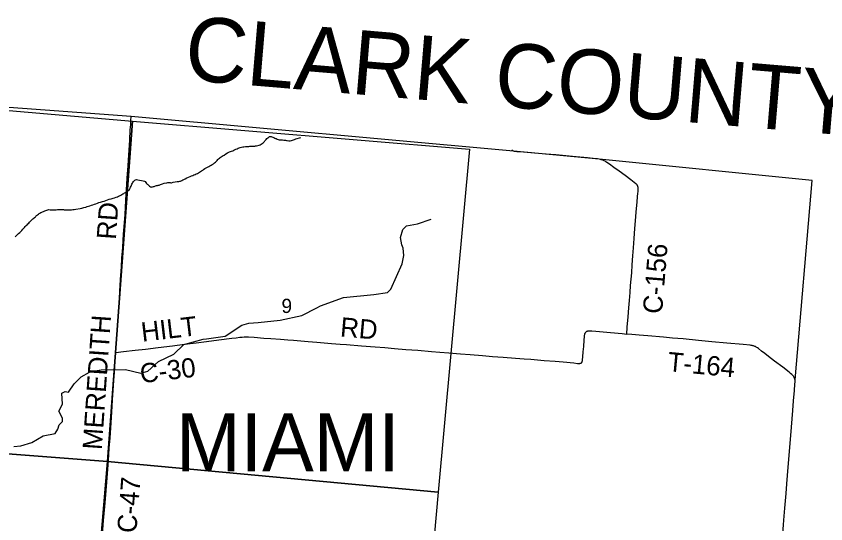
# Model space of a CAD drawing. Extents: x 1410790 to 1770854, y 448063 to 770588.
# Drawn here: x 1583330 to 1595915, y 661247 to 669135 of the extents above; entities that cross this region are included whole.
import ezdxf

# ---------------------------------------------------------------- set-up
doc = ezdxf.new("R2010")
doc.units = 0
for name, color, linetype in [('GM_X_Adjacent_County', 7, 'Continuous'), ('GM_X_Adjacent_County_Text', 7, 'Continuous'), ('GM_X_County', 7, 'Continuous'), ('GM_X_County_Road', 7, 'Continuous'), ('GM_X_County_Road_Text', 7, 'Continuous'), ('GM_X_Minor_River', 7, 'Continuous'), ('GM_X_Section', 7, 'Continuous'), ('GM_X_Section_Text', 7, 'Continuous'), ('GM_X_Township', 7, 'Continuous'), ('GM_X_Township_Road', 7, 'Continuous'), ('GM_X_Township_Road_Text', 7, 'Continuous'), ('GM_X_Township_Text', 7, 'Continuous')]:
    doc.layers.add(name, color=color, linetype=linetype)

msp = doc.modelspace()

# ---------------------------------------------------------------- linework, layer by layer
at = {"layer": 'GM_X_Adjacent_County'}
msp.add_lwpolyline([(1595257, 661229), (1595263, 661304), (1595277, 661490), (1595297, 661719), (1595309, 661866), (1595319, 661997), (1595381, 662748), (1595402, 663010), (1595412, 663157), (1595426, 663320), (1595434, 663418), (1595436, 663451), (1595436, 663458), (1595437, 663467), (1595437, 663472), (1595438, 663478), (1595438, 663482), (1595705, 666584), (1592391, 666912), (1591062, 667038), (1585119, 667576), (1582933, 667735)], dxfattribs=at)
at = {"layer": 'GM_X_County'}
msp.add_lwpolyline([(1595257, 661229), (1595263, 661304), (1595277, 661490), (1595297, 661719), (1595309, 661866), (1595319, 661997), (1595381, 662748), (1595402, 663010), (1595412, 663157), (1595426, 663320), (1595434, 663418), (1595436, 663451), (1595436, 663458), (1595437, 663467), (1595437, 663472), (1595438, 663478), (1595438, 663482), (1595705, 666584), (1592391, 666912), (1591062, 667038), (1585119, 667576), (1582933, 667735)], dxfattribs=at)
at = {"layer": 'GM_X_County_Road'}
for points in [[(1584878, 663908), (1584880, 663945), (1584886, 664014), (1584895, 664131), (1584905, 664298), (1584914, 664422), (1584925, 664584), (1584935, 664738), (1584942, 664867), (1584947, 664949), (1584953, 665044), (1584966, 665240), (1584975, 665375), (1584979, 665433), (1584982, 665476), (1584986, 665548), (1584992, 665649), (1585000, 665750), (1585004, 665806), (1585013, 665930), (1585022, 666055), (1585035, 666269), (1585042, 666375), (1585050, 666513), (1585057, 666621), (1585069, 666807), (1585075, 666899), (1585095, 667210), (1585104, 667370), (1585110, 667453), (1585114, 667514), (1585119, 667576)], [(1592392, 666912), (1592365, 666916), (1592339, 666920), (1592209, 666933), (1591979, 666955), (1591717, 666979), (1591570, 666992), (1591389, 667006), (1591160, 667025), (1591119, 667028), (1591102, 667030), (1591078, 667034), (1591062, 667038), (1591054, 667041), (1591046, 667045), (1591039, 667052), (1591035, 667058)], [(1592822, 664196), (1592829, 664304), (1592841, 664464), (1592852, 664605), (1592862, 664716), (1592873, 664843), (1592881, 664948), (1592897, 665147), (1592906, 665271), (1592916, 665412), (1592925, 665533), (1592936, 665680), (1592948, 665834), (1592957, 665954), (1592968, 666088), (1592981, 666252), (1592989, 666330), (1592994, 666385), (1592996, 666408), (1592997, 666429), (1592998, 666448), (1592998, 666458), (1592998, 666467), (1592997, 666476), (1592995, 666484), (1592994, 666488), (1592993, 666492), (1592992, 666496), (1592990, 666500), (1592987, 666505), (1592984, 666510), (1592980, 666515), (1592976, 666520), (1592970, 666526), (1592964, 666532), (1592886, 666590), (1592794, 666659), (1592701, 666725), (1592620, 666785), (1592551, 666835), (1592529, 666851), (1592508, 666866), (1592496, 666873), (1592484, 666880), (1592472, 666886), (1592461, 666891), (1592448, 666896), (1592436, 666901), (1592425, 666904), (1592413, 666908), (1592392, 666912)], [(1584878, 663908), (1584996, 663922), (1585178, 663944), (1585341, 663963), (1585539, 663988), (1585761, 664014), (1585946, 664037), (1586130, 664060), (1586286, 664081), (1586478, 664104), (1586680, 664130), (1586748, 664139), (1586807, 664145), (1586845, 664148), (1586873, 664150), (1586893, 664151), (1586916, 664151), (1586942, 664151), (1587031, 664145), (1587178, 664134), (1587289, 664125), (1587439, 664114), (1587554, 664106), (1587642, 664099), (1587756, 664089), (1587867, 664080), (1588005, 664070), (1588230, 664051), (1588364, 664041), (1588462, 664033), (1588700, 664013), (1588909, 663996), (1589060, 663985), (1589210, 663972), (1589389, 663958), (1589572, 663943), (1589785, 663926), (1589916, 663915), (1590053, 663904), (1590236, 663889), (1590386, 663877), (1590576, 663861), (1590732, 663848), (1590902, 663834), (1591089, 663820), (1591226, 663810), (1591331, 663803), (1591539, 663787), (1591706, 663774), (1591833, 663762), (1592000, 663746), (1592055, 663740), (1592066, 663739), (1592077, 663739), (1592085, 663739), (1592093, 663740), (1592098, 663741), (1592102, 663742), (1592106, 663743), (1592110, 663745), (1592113, 663747), (1592116, 663748), (1592119, 663750), (1592121, 663753), (1592123, 663756), (1592125, 663758), (1592126, 663761), (1592128, 663765), (1592129, 663769), (1592130, 663773), (1592131, 663779), (1592132, 663786), (1592133, 663794), (1592138, 663843), (1592144, 663918), (1592151, 664003), (1592159, 664101), (1592163, 664157), (1592164, 664173), (1592165, 664179), (1592167, 664187), (1592168, 664195), (1592170, 664202), (1592172, 664208), (1592174, 664212), (1592177, 664216), (1592181, 664222), (1592185, 664227), (1592189, 664231), (1592193, 664234), (1592197, 664237), (1592202, 664240), (1592206, 664242), (1592211, 664243), (1592216, 664245), (1592222, 664245), (1592228, 664246), (1592233, 664246), (1592239, 664247), (1592246, 664246), (1592255, 664246), (1592280, 664244), (1592338, 664238), (1592567, 664218), (1592747, 664202), (1592822, 664196)], [(1584661, 660955), (1584671, 661085), (1584689, 661298), (1584708, 661517), (1584722, 661697), (1584739, 661896), (1584763, 662230), (1584778, 662423), (1584789, 662583), (1584805, 662815), (1584815, 662981), (1584829, 663173), (1584840, 663317), (1584850, 663474), (1584857, 663598), (1584870, 663801), (1584878, 663908)]]:
    msp.add_lwpolyline(points, dxfattribs=at)
at = {"layer": 'GM_X_Minor_River'}
for points in [[(1586324, 666801), (1586342, 666811), (1586360, 666821), (1586377, 666831), (1586395, 666843), (1586415, 666856), (1586427, 666866), (1586454, 666892), (1586464, 666906), (1586476, 666918), (1586490, 666930), (1586502, 666939), (1586516, 666949), (1586531, 666959), (1586545, 666971), (1586561, 666977), (1586587, 666996), (1586615, 667014), (1586646, 667026), (1586678, 667037), (1586696, 667045), (1586712, 667053), (1586726, 667059), (1586744, 667068), (1586763, 667074), (1586781, 667082), (1586797, 667088), (1586813, 667096), (1586831, 667099), (1586851, 667103), (1586871, 667107), (1586893, 667108), (1586907, 667110), (1586919, 667110), (1586937, 667112), (1586949, 667112), (1586961, 667114), (1586973, 667113), (1586986, 667113), (1586998, 667115), (1587010, 667115), (1587024, 667115), (1587040, 667116), (1587050, 667118), (1587068, 667120), (1587086, 667126), (1587106, 667129), (1587124, 667137), (1587140, 667147), (1587154, 667157), (1587169, 667169), (1587179, 667177), (1587191, 667190), (1587197, 667200), (1587207, 667210), (1587217, 667220), (1587226, 667234), (1587240, 667244), (1587250, 667250), (1587268, 667264), (1587284, 667265), (1587294, 667263), (1587306, 667261), (1587318, 667255), (1587336, 667249), (1587348, 667240), (1587360, 667236), (1587370, 667232), (1587388, 667222), (1587400, 667218), (1587416, 667213), (1587440, 667213), (1587468, 667211), (1587492, 667208), (1587514, 667206), (1587532, 667202), (1587542, 667201), (1587568, 667197), (1587578, 667199), (1587590, 667199), (1587608, 667203), (1587624, 667208), (1587642, 667214), (1587658, 667220), (1587677, 667230), (1587757, 667252)], [(1584641, 666243), (1584673, 666253), (1584698, 666263), (1584722, 666270), (1584748, 666280), (1584776, 666290), (1584808, 666297), (1584836, 666305), (1584861, 666313), (1584885, 666322), (1584905, 666330), (1584923, 666336), (1584937, 666344), (1584957, 666353), (1584973, 666363), (1584990, 666373), (1585004, 666381), (1585016, 666389), (1585028, 666397), (1585038, 666406), (1585050, 666412), (1585060, 666420), (1585070, 666426), (1585089, 666440), (1585095, 666450), (1585101, 666464), (1585107, 666480), (1585115, 666496), (1585122, 666510), (1585128, 666524), (1585136, 666540), (1585144, 666551), (1585154, 666567), (1585163, 666577), (1585175, 666587), (1585187, 666593), (1585201, 666595), (1585219, 666591), (1585245, 666586), (1585277, 666582), (1585303, 666575), (1585323, 666569), (1585337, 666565), (1585345, 666549), (1585355, 666536), (1585366, 666526), (1585376, 666520), (1585390, 666506), (1585402, 666496), (1585420, 666485), (1585430, 666479), (1585440, 666481), (1585450, 666481), (1585466, 666487), (1585476, 666490), (1585486, 666494), (1585498, 666498), (1585510, 666502), (1585525, 666504), (1585535, 666508), (1585553, 666511), (1585571, 666519), (1585587, 666525), (1585607, 666531), (1585629, 666538), (1585673, 666544), (1585687, 666548), (1585709, 666549), (1585722, 666549), (1585734, 666547), (1585744, 666547), (1585770, 666554), (1585802, 666560), (1585834, 666564), (1585858, 666567), (1585874, 666571), (1585884, 666573), (1585894, 666577), (1585904, 666583), (1585918, 666590), (1585937, 666598), (1585955, 666606), (1585983, 666622), (1586009, 666631), (1586033, 666643), (1586056, 666653), (1586074, 666659), (1586092, 666668), (1586110, 666676), (1586128, 666684), (1586146, 666692), (1586162, 666699), (1586179, 666709), (1586195, 666723), (1586213, 666731), (1586229, 666743), (1586243, 666754), (1586264, 666766), (1586284, 666780), (1586302, 666790), (1586324, 666801)], [(1583317, 665708), (1583336, 665726), (1583352, 665742), (1583368, 665758), (1583386, 665776), (1583403, 665791), (1583417, 665807), (1583433, 665823), (1583445, 665835), (1583462, 665853), (1583472, 665865), (1583486, 665881), (1583500, 665894), (1583512, 665908), (1583527, 665920), (1583539, 665934), (1583553, 665948), (1583569, 665966), (1583590, 665984), (1583604, 665995), (1583616, 666007), (1583630, 666015), (1583638, 666025), (1583648, 666037), (1583663, 666049), (1583677, 666061), (1583689, 666068), (1583699, 666074), (1583713, 666084), (1583729, 666092), (1583765, 666107), (1583776, 666111), (1583792, 666117), (1583806, 666123), (1583822, 666127), (1583840, 666133), (1583860, 666128), (1583880, 666128), (1583898, 666128), (1583914, 666125), (1583928, 666125), (1583944, 666127), (1583954, 666127), (1583970, 666129), (1583992, 666130), (1584012, 666130), (1584030, 666130), (1584048, 666130), (1584064, 666129), (1584078, 666127), (1584092, 666127), (1584115, 666127), (1584125, 666124), (1584141, 666124), (1584153, 666126), (1584169, 666126), (1584191, 666127), (1584211, 666129), (1584233, 666131), (1584257, 666135), (1584325, 666148), (1584351, 666153), (1584380, 666163), (1584412, 666168), (1584434, 666176), (1584456, 666182), (1584476, 666190), (1584500, 666197), (1584522, 666203), (1584545, 666213), (1584569, 666220), (1584593, 666230), (1584617, 666238), (1584641, 666243)], [(1583296, 662451), (1583402, 662459), (1583575, 662511), (1583751, 662612), (1583934, 662653), (1583980, 662720), (1583999, 662784), (1584050, 662835), (1584049, 662889), (1583995, 662999), (1584051, 663108), (1584038, 663275), (1584091, 663304), (1584143, 663293), (1584229, 663420), (1584339, 663532), (1584471, 663606), (1584523, 663621), (1584650, 663642), (1585029, 663645), (1585266, 663590), (1585379, 663621), (1585544, 663767), (1585782, 663882), (1585935, 664034), (1586235, 664116), (1586287, 664121), (1586577, 664162), (1586840, 664333), (1586949, 664367), (1587091, 664376), (1587433, 664409), (1587771, 664485), (1588003, 664601), (1588062, 664635), (1588419, 664765), (1588888, 664808), (1589101, 664841), (1589156, 664894), (1589332, 665288), (1589354, 665416), (1589343, 665531), (1589327, 665581), (1589305, 665694), (1589338, 665820), (1589399, 665877), (1589570, 665910), (1589778, 665982)]]:
    msp.add_lwpolyline(points, dxfattribs=at)
at = {"layer": 'GM_X_Section'}
for points in [[(1585137, 667504), (1584751, 662215), (1579291, 662633), (1579787, 667962)], [(1590374, 667066), (1589887, 661740), (1584751, 662215), (1585137, 667504)], [(1584751, 662215), (1584298, 656889), (1578830, 657304), (1579291, 662633)], [(1584751, 662215), (1589887, 661740), (1589417, 656478), (1584298, 656889)]]:
    msp.add_lwpolyline(points, close=True, dxfattribs=at)
at = {"layer": 'GM_X_Township'}
msp.add_lwpolyline([(1595257, 661229), (1595263, 661304), (1595277, 661490), (1595297, 661719), (1595309, 661866), (1595319, 661997), (1595381, 662748), (1595402, 663010), (1595412, 663157), (1595426, 663320), (1595434, 663418), (1595436, 663451), (1595436, 663458), (1595437, 663467), (1595437, 663472), (1595438, 663478), (1595438, 663482), (1595705, 666584), (1592391, 666912), (1591062, 667038), (1585119, 667576), (1582933, 667735)], dxfattribs=at)
at = {"layer": 'GM_X_Township_Road'}
for points in [[(1595438, 663482), (1595435, 663491), (1595433, 663499), (1595430, 663506), (1595426, 663514), (1595423, 663521), (1595420, 663528), (1595416, 663534), (1595411, 663540), (1595406, 663546), (1595401, 663553), (1595394, 663561), (1595385, 663569), (1595367, 663584), (1595344, 663603), (1595245, 663679), (1595119, 663774), (1595026, 663846), (1594967, 663892), (1594915, 663932), (1594866, 663971), (1594854, 663980), (1594841, 663988), (1594831, 663994), (1594821, 664000), (1594810, 664004), (1594800, 664008), (1594789, 664012), (1594779, 664015), (1594768, 664017), (1594755, 664019), (1594741, 664021), (1594630, 664032), (1594378, 664054), (1594143, 664077), (1593937, 664096), (1593696, 664119), (1593532, 664134), (1593392, 664147), (1593150, 664169), (1593013, 664180), (1592899, 664190), (1592822, 664196)], [(1595263, 661304), (1595277, 661490), (1595297, 661719), (1595309, 661866), (1595319, 661997), (1595381, 662748), (1595402, 663010), (1595412, 663157), (1595426, 663320), (1595434, 663418), (1595436, 663451), (1595436, 663458), (1595437, 663467), (1595437, 663472), (1595438, 663478), (1595438, 663482)], [(1595070, 658584), (1595059, 658633), (1595056, 658649), (1595053, 658667), (1595052, 658683), (1595052, 658715), (1595053, 658764), (1595059, 658846), (1595073, 659009), (1595093, 659204), (1595104, 659335), (1595118, 659531), (1595126, 659678), (1595140, 659842), (1595148, 659923), (1595164, 660136), (1595173, 660253), (1595186, 660399), (1595213, 660707), (1595240, 661033), (1595257, 661229), (1595263, 661304)]]:
    msp.add_lwpolyline(points, dxfattribs=at)

# ---------------------------------------------------------------- texts
at = {"layer": 'GM_X_Adjacent_County_Text'}
msp.add_text('CLARK COUNTY', height=1000, rotation=355.1859, dxfattribs=at).set_placement((1585925, 668149))
at = {"layer": 'GM_X_County_Road_Text'}
for s, rotation, p in [('RD', 86.0576, (1584880, 665657)), ('C-156', 85.3271, (1593368, 664501)), ('MEREDITH', 86.0544, (1584661, 662390)), ('HILT', 6.7946, (1585290, 664075)), ('RD', 355.0776, (1588358, 664159)), ('C-30', 6.8288, (1585272, 663431)), ('C-47', 85.5492, (1585197, 661096))]:
    msp.add_text(s, height=300, rotation=rotation, dxfattribs=at).set_placement(p)
at = {"layer": 'GM_X_Section_Text'}
msp.add_text('9', height=221, rotation=0, dxfattribs=at).set_placement((1587454, 664523))
at = {"layer": 'GM_X_Township_Road_Text'}
msp.add_text('T-164', height=300, rotation=354.7302, dxfattribs=at).set_placement((1593446, 663620))
at = {"layer": 'GM_X_Township_Text'}
msp.add_text('MIAMI', height=900, rotation=0, dxfattribs=at).set_placement((1585816, 662063))

doc.saveas('drawing.dxf')
